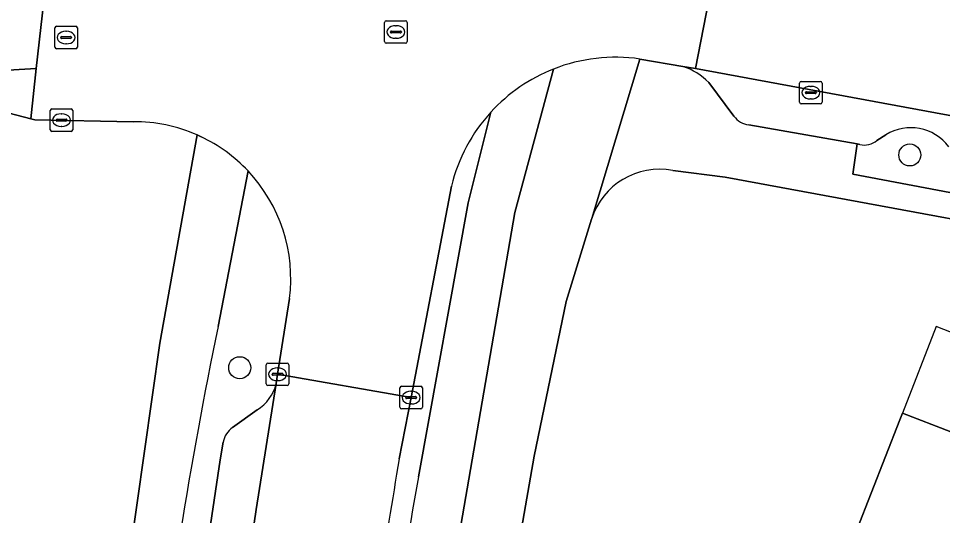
# Model space of a CAD drawing. Extents: x 160023 to 161302, y 384750 to 385707.
# Drawn here: x 160798.88 to 160839.9, y 385123.2 to 385145.26 of the extents above; entities that cross this region are included whole.
import ezdxf

# ---------------------------------------------------------------- set-up
doc = ezdxf.new("R2010")
doc.units = 0
for name, color, linetype in [('IMGEO_Boom', 7, 'Continuous'), ('IMGEO_Erf', 7, 'Continuous'), ('IMGEO_Fietspad_open', 7, 'Continuous'), ('IMGEO_Groenvoorziening', 7, 'Continuous'), ('IMGEO_Kolk', 7, 'Continuous'), ('IMGEO_Pand', 7, 'Continuous'), ('IMGEO_Pand_overbouw', 7, 'Continuous'), ('IMGEO_Parkeervlak_open', 7, 'Continuous'), ('IMGEO_Rijbaan_lokaal_gesloten', 7, 'Continuous'), ('IMGEO_Rijbaan_lokaal_open', 7, 'Continuous'), ('IMGEO_Rioolput', 7, 'Continuous'), ('IMGEO_Verkeerseiland_open', 7, 'Continuous'), ('IMGEO_Voetpad_open', 7, 'Continuous')]:
    doc.layers.add(name, color=color, linetype=linetype)

msp = doc.modelspace()

# ---------------------------------------------------------------- linework, layer by layer
at = {"layer": 'IMGEO_Boom'}
for centre in [(160838.448, 385139.205), (160808.705, 385129.757)]:
    msp.add_circle(centre, 0.489, dxfattribs=at)
at = {"layer": 'IMGEO_Erf'}
for points in [[(160849.979, 385134.578), (160830.258, 385138.219), (160827.927, 385138.511)], [(160824.319, 385136.352), (160823.19, 385132.691), (160821.777, 385125.837), (160820.943, 385121.086), (160821.701, 385120.986), (160821.183, 385117.99), (160820.479, 385118.092), (160820.3, 385116.961), (160819.462, 385109.952), (160819.377, 385109.239), (160817.97, 385094.915), (160817.493, 385086.73), (160817.158, 385080.978)], [(160823.383, 385078.895), (160825.129, 385086.062), (160823.429, 385086.384), (160831.653, 385118.678), (160831.957, 385118.596), (160834.191, 385117.684), (160838.006, 385127.449), (160838.119, 385127.737), (160840.266, 385126.91)]]:
    msp.add_lwpolyline(points, dxfattribs=at)
msp.add_arc((160827.339, 385135.4), 3.166, 79.2884, 162.5036, dxfattribs=at)
at = {"layer": 'IMGEO_Fietspad_open'}
for points in [[(160816.408, 385109.267), (160816.558, 385110.31), (160817.498, 385116.828), (160820.912, 385136.652), (160822.632, 385143.017)], [(160819.854, 385141.106), (160818.845, 385137.07), (160816.633, 385124.911)], [(160806.987, 385140.009), (160806.812, 385140.089), (160805.158, 385130.84), (160803.792, 385121.253), (160802.547, 385112.037), (160802.171, 385109.249), (160801.198, 385101.19)], [(160807.74, 385131.588), (160809.07, 385138.494)]]:
    msp.add_lwpolyline(points, dxfattribs=at)
for centre, radius, start, end in [((160825.376, 385136.054), 7.484, 111.5057, 137.5428), ((160803.996, 385133.707), 6.976, 43.3319, 64.6101), ((161027.665, 385086.62), 224.476, 168.44398, 173.19524), ((161166.075, 385063.236), 354.843, 169.99067, 172.54944)]:
    msp.add_arc(centre, radius, start, end, dxfattribs=at)
at = {"layer": 'IMGEO_Groenvoorziening'}
for points in [[(160837.381, 385140.098), (160836.988, 385139.85)], [(160836.229, 385139.67), (160836.116, 385139.689), (160835.922, 385138.351), (160841.002, 385137.39), (160841.225, 385138.672)]]:
    msp.add_lwpolyline(points, dxfattribs=at)
for centre, radius, start, end in [((160838.489, 385138.286), 2.124, 37.203, 121.4391), ((160836.442, 385140.463), 0.821, 254.9665, 311.7164)]:
    msp.add_arc(centre, radius, start, end, dxfattribs=at)
at = {"layer": 'IMGEO_Kolk'}
for p, q in [((160833.556, 385141.542), (160833.556, 385142.394)), ((160833.631, 385142.468), (160834.483, 385142.468)), ((160834.044, 385142.248), (160834.069, 385142.248)), ((160834.557, 385142.394), (160834.557, 385141.542)), ((160833.815, 385141.962), (160833.815, 385141.974)), ((160834.253, 385141.925), (160833.855, 385141.925)), ((160833.858, 385142.011), (160834.256, 385142.011)), ((160834.299, 385141.974), (160834.299, 385141.962)), ((160834.483, 385141.468), (160833.631, 385141.468)), ((160834.067, 385141.688), (160834.042, 385141.688)), ((160800.291, 385140.322), (160800.291, 385141.174)), ((160800.366, 385141.248), (160801.218, 385141.248)), ((160800.779, 385141.028), (160800.804, 385141.028)), ((160801.292, 385141.174), (160801.292, 385140.322)), ((160800.55, 385140.742), (160800.55, 385140.754)), ((160800.988, 385140.705), (160800.59, 385140.705)), ((160800.593, 385140.791), (160800.991, 385140.791)), ((160801.034, 385140.754), (160801.034, 385140.742)), ((160801.218, 385140.248), (160800.366, 385140.248)), ((160800.802, 385140.468), (160800.777, 385140.468)), ((160809.881, 385129.04), (160809.881, 385129.892)), ((160809.956, 385129.966), (160810.808, 385129.966)), ((160810.882, 385129.892), (160810.882, 385129.04)), ((160810.14, 385129.46), (160810.14, 385129.472)), ((160810.183, 385129.509), (160810.581, 385129.509)), ((160810.369, 385129.746), (160810.394, 385129.746)), ((160810.624, 385129.472), (160810.624, 385129.46)), ((160810.578, 385129.423), (160810.18, 385129.423)), ((160810.392, 385129.186), (160810.367, 385129.186)), ((160810.808, 385128.966), (160809.956, 385128.966)), ((160815.812, 385128.005), (160815.812, 385128.857)), ((160815.887, 385128.931), (160816.739, 385128.931)), ((160816.3, 385128.711), (160816.325, 385128.711)), ((160816.813, 385128.857), (160816.813, 385128.005)), ((160816.071, 385128.425), (160816.071, 385128.437)), ((160816.509, 385128.388), (160816.111, 385128.388)), ((160816.114, 385128.474), (160816.512, 385128.474)), ((160816.555, 385128.437), (160816.555, 385128.425)), ((160816.739, 385127.931), (160815.887, 385127.931)), ((160816.323, 385128.151), (160816.298, 385128.151))]:
    msp.add_line(p, q, dxfattribs=at)
for points in [[(160833.556, 385141.542), (160833.556, 385142.394)], [(160833.631, 385142.468), (160834.483, 385142.468)], [(160834.557, 385142.394), (160834.557, 385141.542)], [(160834.483, 385141.468), (160833.631, 385141.468)], [(160800.291, 385140.322), (160800.291, 385141.174)], [(160800.366, 385141.248), (160801.218, 385141.248)], [(160801.292, 385141.174), (160801.292, 385140.322)], [(160801.218, 385140.248), (160800.366, 385140.248)], [(160809.881, 385129.04), (160809.881, 385129.892)], [(160809.956, 385129.966), (160810.808, 385129.966)], [(160810.882, 385129.892), (160810.882, 385129.04)], [(160810.808, 385128.966), (160809.956, 385128.966)], [(160815.812, 385128.005), (160815.812, 385128.857)], [(160815.887, 385128.931), (160816.739, 385128.931)], [(160816.813, 385128.857), (160816.813, 385128.005)], [(160816.739, 385127.931), (160815.887, 385127.931)]]:
    msp.add_lwpolyline(points, dxfattribs=at)
for centre, radius, start, end in [((160833.633, 385142.392), 0.0765, 91.552, 178.448), ((160833.633, 385142.392), 0.0765, 91.552, 178.448), ((160834.481, 385142.392), 0.0765, 1.552, 88.448), ((160834.481, 385142.392), 0.0765, 1.552, 88.448), ((160833.855, 385141.971), 0.0403, 85.8775, 175.7526), ((160833.852, 385141.961), 0.0366, 178.938, 274.7102), ((160834.256, 385141.968), 0.043, 264.8664, 352.4533), ((160834.26, 385141.973), 0.0386, 1.7309, 96.639), ((160833.633, 385141.544), 0.0765, 181.552, 268.448), ((160833.633, 385141.544), 0.0765, 181.552, 268.448), ((160834.481, 385141.544), 0.0765, 271.552, 358.448), ((160834.481, 385141.544), 0.0765, 271.552, 358.448), ((160800.368, 385141.172), 0.0765, 91.552, 178.448), ((160800.368, 385141.172), 0.0765, 91.552, 178.448), ((160801.216, 385141.172), 0.0765, 1.552, 88.448), ((160801.216, 385141.172), 0.0765, 1.552, 88.448), ((160800.59, 385140.751), 0.0403, 85.8775, 175.7526), ((160800.587, 385140.741), 0.0366, 178.938, 274.7102), ((160800.991, 385140.748), 0.043, 264.8664, 352.4533), ((160800.995, 385140.753), 0.0386, 1.7309, 96.639), ((160800.368, 385140.324), 0.0765, 181.552, 268.448), ((160800.368, 385140.324), 0.0765, 181.552, 268.448), ((160801.216, 385140.324), 0.0765, 271.552, 358.448), ((160801.216, 385140.324), 0.0765, 271.552, 358.448), ((160809.958, 385129.89), 0.0765, 91.552, 178.448), ((160809.958, 385129.89), 0.0765, 91.552, 178.448), ((160810.806, 385129.89), 0.0765, 1.552, 88.448), ((160810.806, 385129.89), 0.0765, 1.552, 88.448), ((160810.18, 385129.469), 0.0403, 85.8775, 175.7526), ((160810.177, 385129.459), 0.0366, 178.938, 274.7102), ((160810.581, 385129.466), 0.043, 264.8664, 352.4533), ((160810.585, 385129.471), 0.0386, 1.7309, 96.639), ((160809.958, 385129.042), 0.0765, 181.552, 268.448), ((160809.958, 385129.042), 0.0765, 181.552, 268.448), ((160810.806, 385129.042), 0.0765, 271.552, 358.448), ((160810.806, 385129.042), 0.0765, 271.552, 358.448), ((160815.889, 385128.855), 0.0765, 91.552, 178.448), ((160815.889, 385128.855), 0.0765, 91.552, 178.448), ((160816.737, 385128.855), 0.0765, 1.552, 88.448), ((160816.737, 385128.855), 0.0765, 1.552, 88.448), ((160816.111, 385128.434), 0.0403, 85.8775, 175.7526), ((160816.108, 385128.424), 0.0366, 178.938, 274.7102), ((160816.512, 385128.431), 0.043, 264.8664, 352.4533), ((160816.516, 385128.436), 0.0386, 1.7309, 96.639), ((160815.889, 385128.007), 0.0765, 181.552, 268.448), ((160815.889, 385128.007), 0.0765, 181.552, 268.448), ((160816.737, 385128.007), 0.0765, 271.552, 358.448), ((160816.737, 385128.007), 0.0765, 271.552, 358.448)]:
    msp.add_arc(centre, radius, start, end, dxfattribs=at)
for centre, major_axis, ratio, start_param, end_param in [((160834.043, 385141.968), (-0.387, 0.002), 0.722429, 4.712389, 7.853982), ((160834.068, 385141.968), (-0.39, 0.002), 0.717154, 1.570796, 4.712389), ((160800.778, 385140.748), (-0.387, 0.002), 0.722429, 4.712389, 7.853982), ((160800.803, 385140.748), (-0.39, 0.002), 0.717154, 1.570796, 4.712389), ((160810.368, 385129.466), (-0.387, 0.002), 0.722429, 4.712389, 7.853982), ((160810.393, 385129.466), (-0.39, 0.002), 0.717154, 1.570796, 4.712389), ((160816.299, 385128.431), (-0.387, 0.002), 0.722429, 4.712389, 7.853982), ((160816.324, 385128.431), (-0.39, 0.002), 0.717154, 1.570796, 4.712389)]:
    msp.add_ellipse(centre, major_axis=major_axis, ratio=ratio, start_param=start_param, end_param=end_param, dxfattribs=at)
at = {"layer": 'IMGEO_Pand'}
msp.add_lwpolyline([(160840.266, 385126.91), (160838.119, 385127.737), (160838.006, 385127.449), (160834.191, 385117.684), (160831.957, 385118.596), (160831.653, 385118.678), (160823.429, 385086.384), (160825.129, 385086.062), (160828.342, 385085.452), (160833.816, 385084.412), (160838.252, 385083.57), (160839.18, 385086.042), (160843.624, 385084.303)], dxfattribs=at)
at = {"layer": 'IMGEO_Pand_overbouw'}
msp.add_lwpolyline([(160838.119, 385127.737), (160840.266, 385126.91), (160841.808, 385130.734), (160839.623, 385131.586)], close=True, dxfattribs=at)
at = {"layer": 'IMGEO_Parkeervlak_open'}
for points in [[(160799.672, 385143.034), (160793.914, 385142.695), (160788.187, 385142.358), (160782.432, 385141.965), (160779.12, 385141.741), (160774.73, 385141.219)], [(160777.515, 385139.698), (160791.333, 385140.722), (160794.657, 385140.88), (160798.47, 385141.06), (160799.425, 385140.811), (160799.672, 385143.034)], [(160841.518, 385140.719), (160828.942, 385143.034), (160828.378, 385143.124)], [(160829.52, 385142.414), (160830.642, 385140.922)], [(160831.3, 385140.536), (160836.116, 385139.689), (160836.229, 385139.67)], [(160836.988, 385139.85), (160837.381, 385140.098)], [(160806.609, 385102.491), (160807.364, 385109.255), (160807.671, 385111.405), (160809.428, 385123.468), (160810.322, 385129.05)], [(160809.472, 385127.89), (160808.385, 385127.1)], [(160807.974, 385126.459), (160807.837, 385125.663), (160807.356, 385122.484), (160806.362, 385115.806), (160805.907, 385112.544), (160805.797, 385111.636), (160805.707, 385110.893), (160805.51, 385109.241), (160804.043, 385096.613), (160803.257, 385086.284)]]:
    msp.add_lwpolyline(points, dxfattribs=at)
for centre, radius, start, end in [((160827.602, 385140.603), 2.638, 43.3623, 72.8979), ((160831.396, 385141.454), 0.923, 215.1963, 264.0097), ((160838.489, 385138.286), 2.124, 37.203, 121.4391), ((160836.442, 385140.463), 0.821, 254.9665, 311.7164), ((160808.52, 385129.479), 1.853, 300.9336, 346.6015), ((160808.905, 385126.314), 0.943, 123.512, 171.1531)]:
    msp.add_arc(centre, radius, start, end, dxfattribs=at)
at = {"layer": 'IMGEO_Rijbaan_lokaal_gesloten'}
for points in [[(160826.463, 385143.461), (160828.378, 385143.124), (160828.942, 385143.034), (160829.885, 385147.909)], [(160807.536, 385146.679), (160804.963, 385146.696), (160801.59, 385146.686), (160801.321, 385146.685), (160800.079, 385146.69), (160799.672, 385143.034), (160799.425, 385140.811), (160799.602, 385140.764), (160803.977, 385140.68)], [(160806.812, 385140.089), (160806.987, 385140.009)], [(160810.912, 385132.831), (160810.382, 385129.466), (160816.313, 385128.431), (160818.099, 385137.822)], [(160815.783, 385125.717), (160816.313, 385128.431), (160810.382, 385129.466), (160810.322, 385129.05), (160809.428, 385123.468), (160807.671, 385111.405), (160807.364, 385109.255), (160806.609, 385102.491)]]:
    msp.add_lwpolyline(points, dxfattribs=at)
for centre, radius, start, end in [((160825.383, 385136.028), 7.511, 81.7356, 111.4862), ((160825.376, 385136.054), 7.484, 111.5057, 137.5428), ((160825.368, 385136.048), 7.482, 137.4718, 166.2873), ((160804.001, 385133.698), 6.982, 66.2553, 90.1936), ((160803.996, 385133.707), 6.976, 43.3319, 64.6101), ((160804.005, 385133.715), 6.964, 352.7035, 43.3328), ((161171.8, 385065.459), 361.08, 170.39332, 172.17338)]:
    msp.add_arc(centre, radius, start, end, dxfattribs=at)
at = {"layer": 'IMGEO_Rijbaan_lokaal_open'}
for points in [[(160856.663, 385142.653), (160847.165, 385144.634), (160831.568, 385147.582), (160829.885, 385147.909), (160828.942, 385143.034), (160841.518, 385140.719)], [(160774.73, 385141.219), (160779.12, 385141.741), (160782.432, 385141.965), (160788.187, 385142.358), (160793.914, 385142.695), (160799.672, 385143.034), (160800.079, 385146.69)]]:
    msp.add_lwpolyline(points, dxfattribs=at)
at = {"layer": 'IMGEO_Rioolput'}
for p, q in [((160815.134, 385144.235), (160815.134, 385145.087)), ((160815.209, 385145.161), (160816.061, 385145.161)), ((160816.135, 385145.087), (160816.135, 385144.235)), ((160800.495, 385143.989), (160800.495, 385144.841)), ((160800.57, 385144.915), (160801.422, 385144.915)), ((160800.983, 385144.695), (160801.008, 385144.695)), ((160801.496, 385144.841), (160801.496, 385143.989)), ((160815.393, 385144.655), (160815.393, 385144.667)), ((160815.436, 385144.704), (160815.834, 385144.704)), ((160815.622, 385144.941), (160815.647, 385144.941)), ((160815.877, 385144.667), (160815.877, 385144.655)), ((160800.754, 385144.409), (160800.754, 385144.421)), ((160801.192, 385144.372), (160800.794, 385144.372)), ((160800.797, 385144.458), (160801.195, 385144.458)), ((160801.238, 385144.421), (160801.238, 385144.409)), ((160815.831, 385144.618), (160815.433, 385144.618)), ((160815.645, 385144.381), (160815.62, 385144.381)), ((160801.422, 385143.915), (160800.57, 385143.915)), ((160801.006, 385144.135), (160800.981, 385144.135)), ((160816.061, 385144.161), (160815.209, 385144.161))]:
    msp.add_line(p, q, dxfattribs=at)
for points in [[(160815.134, 385144.235), (160815.134, 385145.087)], [(160815.209, 385145.161), (160816.061, 385145.161)], [(160816.135, 385145.087), (160816.135, 385144.235)], [(160800.495, 385143.989), (160800.495, 385144.841)], [(160800.57, 385144.915), (160801.422, 385144.915)], [(160801.496, 385144.841), (160801.496, 385143.989)], [(160801.422, 385143.915), (160800.57, 385143.915)], [(160816.061, 385144.161), (160815.209, 385144.161)]]:
    msp.add_lwpolyline(points, dxfattribs=at)
for centre, radius, start, end in [((160815.211, 385145.085), 0.0765, 91.552, 178.448), ((160815.211, 385145.085), 0.0765, 91.552, 178.448), ((160816.059, 385145.085), 0.0765, 1.552, 88.448), ((160816.059, 385145.085), 0.0765, 1.552, 88.448), ((160800.572, 385144.839), 0.0765, 91.552, 178.448), ((160800.572, 385144.839), 0.0765, 91.552, 178.448), ((160801.42, 385144.839), 0.0765, 1.552, 88.448), ((160801.42, 385144.839), 0.0765, 1.552, 88.448), ((160815.433, 385144.664), 0.0403, 85.8775, 175.7526), ((160815.43, 385144.654), 0.0366, 178.938, 274.7102), ((160815.834, 385144.661), 0.043, 264.8664, 352.4533), ((160815.838, 385144.666), 0.0386, 1.7309, 96.639), ((160800.794, 385144.418), 0.0403, 85.8775, 175.7526), ((160800.791, 385144.408), 0.0366, 178.938, 274.7102), ((160801.195, 385144.415), 0.043, 264.8664, 352.4533), ((160801.199, 385144.42), 0.0386, 1.7309, 96.639), ((160815.211, 385144.237), 0.0765, 181.552, 268.448), ((160815.211, 385144.237), 0.0765, 181.552, 268.448), ((160816.059, 385144.237), 0.0765, 271.552, 358.448), ((160816.059, 385144.237), 0.0765, 271.552, 358.448), ((160800.572, 385143.991), 0.0765, 181.552, 268.448), ((160800.572, 385143.991), 0.0765, 181.552, 268.448), ((160801.42, 385143.991), 0.0765, 271.552, 358.448), ((160801.42, 385143.991), 0.0765, 271.552, 358.448)]:
    msp.add_arc(centre, radius, start, end, dxfattribs=at)
for centre, major_axis, ratio, start_param, end_param in [((160800.982, 385144.415), (-0.387, 0.002), 0.722429, 4.712389, 7.853982), ((160801.007, 385144.415), (-0.39, 0.002), 0.717154, 1.570796, 4.712389), ((160815.621, 385144.661), (-0.387, 0.002), 0.722429, 4.712389, 7.853982), ((160815.646, 385144.661), (-0.39, 0.002), 0.717154, 1.570796, 4.712389)]:
    msp.add_ellipse(centre, major_axis=major_axis, ratio=ratio, start_param=start_param, end_param=end_param, dxfattribs=at)
at = {"layer": 'IMGEO_Verkeerseiland_open'}
for points in [[(160816.633, 385124.911), (160818.845, 385137.07), (160819.854, 385141.106)], [(160809.07, 385138.494), (160807.74, 385131.588)], [(160818.099, 385137.822), (160816.313, 385128.431), (160815.783, 385125.717)], [(160810.322, 385129.05), (160810.382, 385129.466), (160810.912, 385132.831)], [(160808.385, 385127.1), (160809.472, 385127.89)], [(160803.257, 385086.284), (160804.043, 385096.613), (160805.51, 385109.241), (160805.707, 385110.893), (160805.797, 385111.636), (160805.907, 385112.544), (160806.362, 385115.806), (160805.868, 385115.879), (160806.862, 385122.557), (160807.356, 385122.484), (160807.837, 385125.663), (160807.974, 385126.459)]]:
    msp.add_lwpolyline(points, dxfattribs=at)
for centre, radius, start, end in [((160825.368, 385136.048), 7.482, 137.4718, 166.2873), ((160804.005, 385133.715), 6.964, 352.7035, 43.3328), ((161027.665, 385086.62), 224.476, 168.44398, 173.19524), ((160808.52, 385129.479), 1.853, 300.9336, 346.6015), ((160808.905, 385126.314), 0.943, 123.512, 171.1531), ((161171.8, 385065.459), 361.08, 170.39332, 172.17338), ((161166.075, 385063.236), 354.843, 169.99067, 172.54944)]:
    msp.add_arc(centre, radius, start, end, dxfattribs=at)
at = {"layer": 'IMGEO_Voetpad_open'}
for points in [[(160823.19, 385132.691), (160824.319, 385136.352), (160824.327, 385136.388), (160826.463, 385143.461)], [(160828.378, 385143.124), (160826.463, 385143.461), (160824.327, 385136.388), (160824.319, 385136.352)], [(160822.632, 385143.017), (160820.912, 385136.652), (160817.498, 385116.828), (160816.558, 385110.31), (160816.408, 385109.267)], [(160830.642, 385140.922), (160829.52, 385142.414)], [(160803.977, 385140.68), (160799.602, 385140.764), (160799.425, 385140.811), (160798.47, 385141.06), (160794.657, 385140.88), (160794.933, 385139.36), (160796.526, 385130.565), (160796.616, 385130.065), (160798.53, 385119.6), (160799.389, 385115.305), (160799.447, 385112.419), (160799.541, 385107.79), (160797.819, 385088.71), (160797.458, 385082.965), (160797.377, 385079.267), (160796.85, 385054.044), (160796.824, 385052.787), (160796.968, 385048.897), (160797.085, 385040.973), (160798.825, 385021.689), (160798.965, 385020.142), (160800.781, 385000), (160801.456, 384992.515), (160801.944, 384989.326)], [(160876.926, 385129.237), (160869.441, 385131.855), (160868.989, 385130.626), (160864.156, 385132.139), (160864.584, 385133.323), (160859.745, 385134.717), (160855.022, 385135.898), (160854.682, 385134.596), (160849.652, 385135.645), (160849.934, 385136.963), (160841.225, 385138.672), (160841.002, 385137.39), (160835.922, 385138.351), (160836.116, 385139.689), (160831.3, 385140.536)], [(160802.171, 385109.249), (160802.547, 385112.037), (160803.792, 385121.253), (160805.158, 385130.84), (160806.812, 385140.089)], [(160827.927, 385138.511), (160830.258, 385138.219), (160849.979, 385134.578)], [(160817.802, 385020.416), (160817.623, 385040.483), (160817.532, 385046.218), (160817.328, 385059.309), (160817.208, 385064.878), (160817.165, 385078.876), (160817.158, 385080.978), (160817.493, 385086.73), (160817.97, 385094.915), (160819.377, 385109.239), (160819.462, 385109.952), (160820.3, 385116.961), (160820.479, 385118.092), (160821.183, 385117.99), (160821.701, 385120.986), (160820.943, 385121.086), (160821.777, 385125.837), (160823.19, 385132.691)]]:
    msp.add_lwpolyline(points, dxfattribs=at)
for centre, radius, start, end in [((160825.383, 385136.028), 7.511, 81.7356, 111.4862), ((160827.602, 385140.603), 2.638, 43.3623, 72.8979), ((160804.001, 385133.698), 6.982, 66.2553, 90.1936), ((160831.396, 385141.454), 0.923, 215.1963, 264.0097), ((160827.339, 385135.4), 3.166, 79.2884, 162.5036)]:
    msp.add_arc(centre, radius, start, end, dxfattribs=at)

doc.saveas('drawing.dxf')
